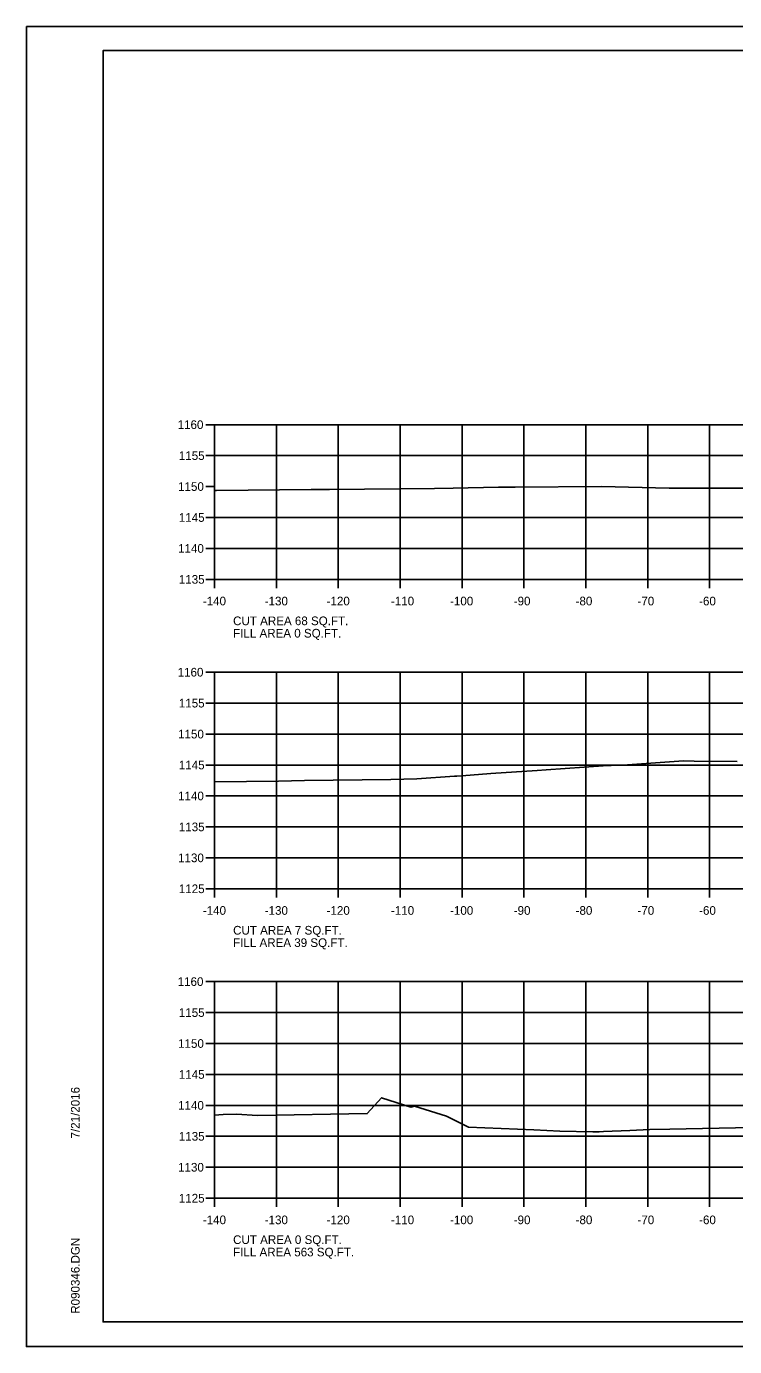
# Model space of a CAD drawing. Extents: x 1368971 to 1374497, y 378717 to 381839.
# Drawn here: x 1372238.5 to 1372353, y 381330 to 381543.3 of the extents above; entities that cross this region are included whole.
import ezdxf

# ---------------------------------------------------------------- set-up
doc = ezdxf.new("R2010")
doc.units = 0
for name, color, linetype in [('R_Axis', 7, 'Continuous'), ('R_Axis Annot', 7, 'Continuous'), ('R_Border', 7, 'Continuous'), ('R_Exist Surface', 7, 'Continuous'), ('R_Grid', 7, 'Continuous'), ('R_No Plot', 7, 'Continuous')]:
    doc.layers.add(name, color=color, linetype=linetype)

msp = doc.modelspace()

# ---------------------------------------------------------------- linework, layer by layer
at = {"layer": 'R_Axis'}
for p, q in [((1372267.51, 381478.99), (1372268.91, 381478.99)), ((1372268.91, 381453.99), (1372268.91, 381478.99)), ((1372267.51, 381473.99), (1372268.91, 381473.99)), ((1372267.51, 381468.99), (1372268.91, 381468.99)), ((1372267.51, 381463.99), (1372268.91, 381463.99)), ((1372267.51, 381458.99), (1372268.91, 381458.99)), ((1372267.51, 381453.99), (1372268.91, 381453.99)), ((1372268.91, 381453.99), (1372548.91, 381453.99)), ((1372268.91, 381452.59), (1372268.91, 381453.99)), ((1372278.91, 381452.59), (1372278.91, 381453.99)), ((1372288.91, 381452.59), (1372288.91, 381453.99)), ((1372298.91, 381452.59), (1372298.91, 381453.99)), ((1372308.91, 381452.59), (1372308.91, 381453.99)), ((1372318.91, 381452.59), (1372318.91, 381453.99)), ((1372328.91, 381452.59), (1372328.91, 381453.99)), ((1372338.91, 381452.59), (1372338.91, 381453.99)), ((1372348.91, 381452.59), (1372348.91, 381453.99)), ((1372267.51, 381438.99), (1372268.91, 381438.99)), ((1372268.91, 381403.99), (1372268.91, 381438.99)), ((1372267.51, 381433.99), (1372268.91, 381433.99)), ((1372267.51, 381428.99), (1372268.91, 381428.99)), ((1372267.51, 381423.99), (1372268.91, 381423.99)), ((1372267.51, 381418.99), (1372268.91, 381418.99)), ((1372267.51, 381413.99), (1372268.91, 381413.99)), ((1372267.51, 381408.99), (1372268.91, 381408.99)), ((1372267.51, 381403.99), (1372268.91, 381403.99)), ((1372268.91, 381403.99), (1372548.91, 381403.99)), ((1372268.91, 381402.59), (1372268.91, 381403.99)), ((1372278.91, 381402.59), (1372278.91, 381403.99)), ((1372288.91, 381402.59), (1372288.91, 381403.99)), ((1372298.91, 381402.59), (1372298.91, 381403.99)), ((1372308.91, 381402.59), (1372308.91, 381403.99)), ((1372318.91, 381402.59), (1372318.91, 381403.99)), ((1372328.91, 381402.59), (1372328.91, 381403.99)), ((1372338.91, 381402.59), (1372338.91, 381403.99)), ((1372348.91, 381402.59), (1372348.91, 381403.99)), ((1372267.51, 381388.99), (1372268.91, 381388.99)), ((1372268.91, 381353.99), (1372268.91, 381388.99)), ((1372267.51, 381383.99), (1372268.91, 381383.99)), ((1372267.51, 381378.99), (1372268.91, 381378.99)), ((1372267.51, 381373.99), (1372268.91, 381373.99)), ((1372267.51, 381368.99), (1372268.91, 381368.99)), ((1372267.51, 381363.99), (1372268.91, 381363.99)), ((1372267.51, 381358.99), (1372268.91, 381358.99)), ((1372267.51, 381353.99), (1372268.91, 381353.99)), ((1372268.91, 381353.99), (1372548.91, 381353.99)), ((1372268.91, 381352.59), (1372268.91, 381353.99)), ((1372278.91, 381352.59), (1372278.91, 381353.99)), ((1372288.91, 381352.59), (1372288.91, 381353.99)), ((1372298.91, 381352.59), (1372298.91, 381353.99)), ((1372308.91, 381352.59), (1372308.91, 381353.99)), ((1372318.91, 381352.59), (1372318.91, 381353.99)), ((1372328.91, 381352.59), (1372328.91, 381353.99)), ((1372338.91, 381352.59), (1372338.91, 381353.99)), ((1372348.91, 381352.59), (1372348.91, 381353.99))]:
    msp.add_line(p, q, dxfattribs=at)
at = {"layer": 'R_Border'}
for p, q in [((1372250.91, 381539.45), (1372567.09, 381539.45)), ((1372250.91, 381333.99), (1372250.91, 381539.45)), ((1372250.91, 381333.99), (1372250.91, 381333.99)), ((1372567.09, 381333.99), (1372250.91, 381333.99))]:
    msp.add_line(p, q, dxfattribs=at)
at = {"layer": 'R_Exist Surface'}
for points in [[(1372268.91, 381468.34), (1372269.23, 381468.34), (1372284.53, 381468.49), (1372287.47, 381468.5), (1372304.44, 381468.68), (1372307.45, 381468.73), (1372314.78, 381468.88), (1372317.5, 381468.9), (1372331.43, 381468.99), (1372342.39, 381468.74), (1372344.72, 381468.71), (1372360.94, 381468.71)], [(1372268.91, 381421.28), (1372279.26, 381421.4), (1372283.43, 381421.5), (1372297.4, 381421.66), (1372301.58, 381421.76), (1372307.71, 381422.17), (1372308.06, 381422.21), (1372308.85, 381422.27), (1372313.56, 381422.6), (1372321.03, 381423.09), (1372322.5, 381423.23), (1372331.72, 381423.87), (1372335.67, 381424.01), (1372344.69, 381424.65), (1372346.43, 381424.62), (1372353.36, 381424.57)], [(1372268.91, 381367.42), (1372270.32, 381367.53), (1372272.47, 381367.58), (1372275.83, 381367.38), (1372293.59, 381367.67), (1372295.88, 381370.23), (1372300.64, 381368.69), (1372301.24, 381368.86), (1372306.38, 381367.25), (1372309.97, 381365.49), (1372320.51, 381365.03), (1372324.71, 381364.82), (1372330.04, 381364.69), (1372331.09, 381364.71), (1372331.75, 381364.75), (1372336.05, 381364.92), (1372339.24, 381365.09), (1372342.49, 381365.14), (1372355.73, 381365.44)]]:
    msp.add_lwpolyline(points, dxfattribs=at)
at = {"layer": 'R_Grid'}
for p, q in [((1372268.91, 381478.99), (1372548.91, 381478.99)), ((1372268.91, 381453.99), (1372268.91, 381478.99)), ((1372278.91, 381453.99), (1372278.91, 381478.99)), ((1372288.91, 381453.99), (1372288.91, 381478.99)), ((1372298.91, 381453.99), (1372298.91, 381478.99)), ((1372308.91, 381453.99), (1372308.91, 381478.99)), ((1372318.91, 381453.99), (1372318.91, 381478.99)), ((1372328.91, 381453.99), (1372328.91, 381478.99)), ((1372338.91, 381453.99), (1372338.91, 381478.99)), ((1372348.91, 381453.99), (1372348.91, 381478.99)), ((1372268.91, 381473.99), (1372548.91, 381473.99)), ((1372268.91, 381463.99), (1372548.91, 381463.99)), ((1372268.91, 381458.99), (1372548.91, 381458.99)), ((1372268.91, 381453.99), (1372548.91, 381453.99)), ((1372268.91, 381438.99), (1372548.91, 381438.99)), ((1372268.91, 381403.99), (1372268.91, 381438.99)), ((1372278.91, 381403.99), (1372278.91, 381438.99)), ((1372288.91, 381403.99), (1372288.91, 381438.99)), ((1372298.91, 381403.99), (1372298.91, 381438.99)), ((1372308.91, 381403.99), (1372308.91, 381438.99)), ((1372318.91, 381403.99), (1372318.91, 381438.99)), ((1372328.91, 381403.99), (1372328.91, 381438.99)), ((1372338.91, 381403.99), (1372338.91, 381438.99)), ((1372348.91, 381403.99), (1372348.91, 381438.99)), ((1372268.91, 381433.99), (1372548.91, 381433.99)), ((1372268.91, 381428.99), (1372548.91, 381428.99)), ((1372268.91, 381423.99), (1372548.91, 381423.99)), ((1372268.91, 381418.99), (1372548.91, 381418.99)), ((1372268.91, 381413.99), (1372548.91, 381413.99)), ((1372268.91, 381408.99), (1372548.91, 381408.99)), ((1372268.91, 381403.99), (1372548.91, 381403.99)), ((1372268.91, 381388.99), (1372548.91, 381388.99)), ((1372268.91, 381353.99), (1372268.91, 381388.99)), ((1372278.91, 381353.99), (1372278.91, 381388.99)), ((1372288.91, 381353.99), (1372288.91, 381388.99)), ((1372298.91, 381353.99), (1372298.91, 381388.99)), ((1372308.91, 381353.99), (1372308.91, 381388.99)), ((1372318.91, 381353.99), (1372318.91, 381388.99)), ((1372328.91, 381353.99), (1372328.91, 381388.99)), ((1372338.91, 381353.99), (1372338.91, 381388.99)), ((1372348.91, 381353.99), (1372348.91, 381388.99)), ((1372268.91, 381383.99), (1372548.91, 381383.99)), ((1372268.91, 381378.99), (1372548.91, 381378.99)), ((1372268.91, 381373.99), (1372548.91, 381373.99)), ((1372268.91, 381368.99), (1372548.91, 381368.99)), ((1372268.91, 381363.99), (1372548.91, 381363.99)), ((1372268.91, 381358.99), (1372548.91, 381358.99)), ((1372268.91, 381353.99), (1372548.91, 381353.99))]:
    msp.add_line(p, q, dxfattribs=at)
at = {"layer": 'R_No Plot'}
for p, q in [((1372238.51, 381543.35), (1372571.85, 381543.35)), ((1372238.51, 381330.02), (1372571.85, 381330.02))]:
    msp.add_line(p, q, dxfattribs=at)
for points in [[(1372238.51, 381543.35), (1372571.85, 381543.35), (1372571.85, 381330.01), (1372238.51, 381330.01)], [(1372484.83, 381539.45), (1372484.83, 381529.57), (1372520.57, 381529.57), (1372520.57, 381526.65), (1372543.77, 381526.65), (1372543.77, 381503.44), (1372567.09, 381503.44), (1372567.09, 381333.99), (1372250.91, 381333.99), (1372250.91, 381539.45)]]:
    msp.add_lwpolyline(points, close=True, dxfattribs=at)

# ---------------------------------------------------------------- texts
at = {"layer": 'R_Axis'}
for p in [(1372268.91, 381453.99), (1372268.91, 381403.99), (1372268.91, 381353.99)]:
    msp.add_text('-', height=0.0001, dxfattribs=at).set_placement(p)
at = {"layer": 'R_Axis Annot'}
for s, p in [('1160', (1372262.95, 381478.29)), ('1155', (1372263.14, 381473.29)), ('1150', (1372263.02, 381468.29)), ('1145', (1372263.14, 381463.29)), ('1140', (1372263.02, 381458.29)), ('1135', (1372263.14, 381453.29)), ('-140', (1372267.02, 381449.79)), ('-130', (1372277.02, 381449.79)), ('-120', (1372287.02, 381449.79)), ('-110', (1372297.42, 381449.79)), ('-100', (1372306.97, 381449.79)), ('-90', (1372317.26, 381449.79)), ('-80', (1372327.26, 381449.79)), ('-70', (1372337.26, 381449.79)), ('-60', (1372347.22, 381449.79)), ('CUT AREA 68 SQ.FT.', (1372271.91, 381446.59)), ('FILL AREA 0 SQ.FT.', (1372271.91, 381444.59)), ('1160', (1372262.95, 381438.29)), ('1155', (1372263.14, 381433.29)), ('1150', (1372263.02, 381428.29)), ('1145', (1372263.14, 381423.29)), ('1140', (1372263.02, 381418.29)), ('1135', (1372263.14, 381413.29)), ('1130', (1372263.02, 381408.29)), ('1125', (1372263.14, 381403.29)), ('-140', (1372267.02, 381399.79)), ('-130', (1372277.02, 381399.79)), ('-120', (1372287.02, 381399.79)), ('-110', (1372297.42, 381399.79)), ('-100', (1372306.97, 381399.79)), ('-90', (1372317.26, 381399.79)), ('-80', (1372327.26, 381399.79)), ('-70', (1372337.26, 381399.79)), ('-60', (1372347.22, 381399.79)), ('CUT AREA 7 SQ.FT.', (1372271.91, 381396.59)), ('FILL AREA 39 SQ.FT.', (1372271.91, 381394.59)), ('1160', (1372262.95, 381388.29)), ('1155', (1372263.14, 381383.29)), ('1150', (1372263.02, 381378.29)), ('1145', (1372263.14, 381373.29)), ('1140', (1372263.02, 381368.29)), ('1135', (1372263.14, 381363.29)), ('1130', (1372263.02, 381358.29)), ('1125', (1372263.14, 381353.29)), ('-140', (1372267.02, 381349.79)), ('-130', (1372277.02, 381349.79)), ('-120', (1372287.02, 381349.79)), ('-110', (1372297.42, 381349.79)), ('-100', (1372306.97, 381349.79)), ('-90', (1372317.26, 381349.79)), ('-80', (1372327.26, 381349.79)), ('-70', (1372337.26, 381349.79)), ('-60', (1372347.22, 381349.79)), ('CUT AREA 0 SQ.FT.', (1372271.91, 381346.59)), ('FILL AREA 563 SQ.FT.', (1372271.91, 381344.59))]:
    msp.add_text(s, height=1.4, dxfattribs=at).set_placement(p)
at = {"layer": 'R_Border'}
for s, p in [('7/21/2016', (1372247.11, 381363.64)), ('R090346.DGN', (1372247.11, 381335.32))]:
    msp.add_text(s, height=1.4, rotation=90, dxfattribs=at).set_placement(p)

doc.saveas('drawing.dxf')
